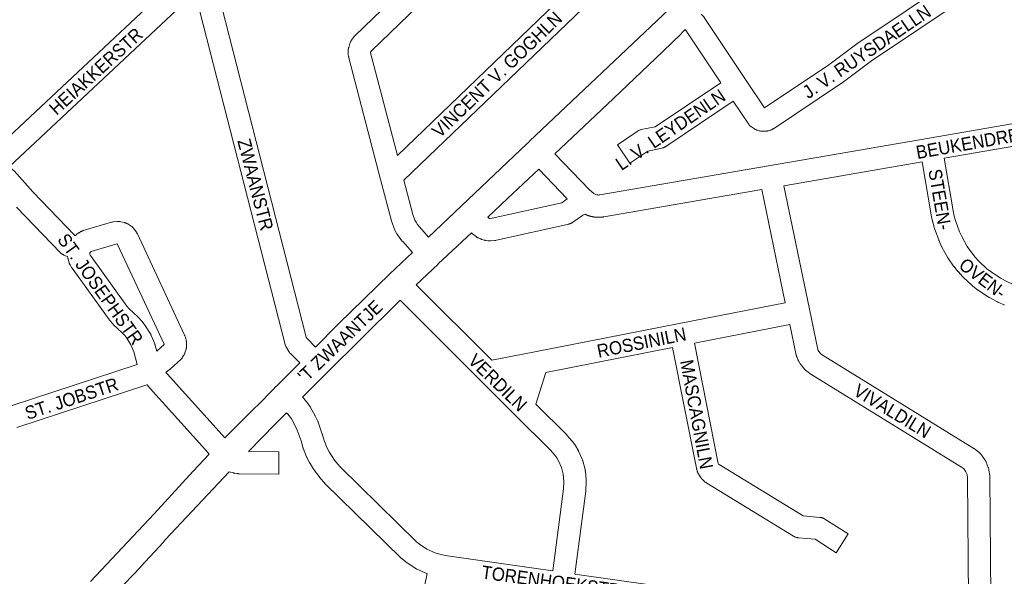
# Model space of a CAD drawing. Header units: metres. Extents: x 123819 to 142731, y 393440 to 405763.
# Tile 289 of 346: x 137522 to 138096, y 398923 to 399247. Entities that reach past the tile are written whole.
import ezdxf
from ezdxf.enums import TextEntityAlignment as Align

# ---------------------------------------------------------------- set-up
doc = ezdxf.new("R2010")
doc.units = ezdxf.units.M
doc.header["$MEASUREMENT"] = 0
for name, color, linetype, lineweight in [('gs-anno-wegen algemeen tekst', 7, 'Continuous', 0), ('gs-knt-aanvullende hoofdweg', 7, 'Continuous', 0), ('gs-knt-wegen algemeen', 7, 'Continuous', 0)]:
    doc.layers.add(name, color=color, linetype=linetype, lineweight=lineweight)
doc.styles.add('Style-Arial', font='arial.ttf')

msp = doc.modelspace()

# ---------------------------------------------------------------- linework, layer by layer
at = {"layer": 'gs-knt-aanvullende hoofdweg', "color": 7, "linetype": 'Continuous', "flags": 128}
for points in [[(137818.65, 399175.73), (137819.28, 399176.33), (137900.54, 399253.49), (137901.11, 399254.1), (137901.25, 399254.24), (137901.39, 399254.38), (137904.18, 399257.03), (137905.92, 399258.68), (137907.97, 399260.96), (137909.31, 399264.84), (137909.6, 399266.72), (137909.41, 399270.27), (137908.81, 399272.58), (137907.85, 399274.76), (137905.6, 399278.28), (137905.52, 399278.4), (137903.07, 399282.4), (137879.35, 399317.55), (137855.37, 399353.09)], [(137909.91, 399241.55), (137908.02, 399239.55), (137907.79, 399239.32), (137896.87, 399228.74), (137896.83, 399228.7), (137868.21, 399201.37), (137868.18, 399201.34), (137868.16, 399201.32), (137834.03, 399169.05)], [(137760.35, 399120.47), (137779.48, 399138.6), (137817.92, 399175.04), (137818.65, 399175.72)], [(137818.65, 399175.72), (137818.65, 399175.72), (137818.65, 399175.73), (137818.65, 399175.73)], [(137818.65, 399175.72), (137818.65, 399175.72), (137818.65, 399175.73), (137818.65, 399175.73)], [(137824.57, 399160.1), (137806.4, 399142.91), (137806.39, 399142.9), (137794.83, 399132)], [(137785.3, 399123), (137765.99, 399104.76), (137765.98, 399104.75), (137753.17, 399092.6)], [(137694.41, 399056.32), (137707.69, 399069.68), (137707.78, 399069.77), (137737.69, 399098.94), (137737.72, 399098.97), (137737.79, 399099.04), (137750.9, 399111.5)], [(137743.73, 399083.63), (137742.53, 399082.49), (137742.53, 399082.49), (137700.59, 399040.89), (137700.58, 399040.88), (137686.78, 399027.12)], [(137641.58, 399003.24), (137644.13, 399005.8), (137644.15, 399005.81), (137659.11, 399020.74), (137660.82, 399022.45), (137669.65, 399031.51), (137671.36, 399033.27), (137671.44, 399033.34), (137673.34, 399035.24), (137685.21, 399047.1)], [(137677.56, 399017.92), (137670.86, 399011.23), (137655.38, 398995.35)], [(137563.23, 398919.47), (137600.35, 398959), (137623.03, 398983.86), (137623.04, 398983.87), (137623.12, 398983.95), (137623.12, 398983.96), (137632.44, 398993.87)], [(137644.09, 398983.58), (137606.85, 398943.78), (137605.71, 398942.53), (137592.63, 398928.24), (137592.63, 398928.23), (137592.52, 398928.12), (137578.37, 398913.3), (137578.2, 398913.12), (137576.65, 398911.6), (137568.46, 398903.1), (137567.07, 398901.51), (137564.45, 398897.72), (137563.93, 398896.76), (137563.43, 398894.41), (137562.97, 398892.26)]]:
    msp.add_lwpolyline(points, dxfattribs=at)
at = {"layer": 'gs-knt-wegen algemeen', "color": 7, "linetype": 'Continuous', "flags": 128}
for points in [[(137750.9, 399111.5), (137745.26, 399117.79), (137745.15, 399117.92), (137745.04, 399118.04), (137743.57, 399119.87), (137743.37, 399120.12), (137743.19, 399120.38), (137742.01, 399122.17), (137741.85, 399122.42), (137741.7, 399122.69), (137740.69, 399124.58), (137740.56, 399124.85), (137740.43, 399125.13), (137740.32, 399125.41), (137738.86, 399129.44), (137738.76, 399129.73), (137738.67, 399130.02), (137732.38, 399154.12), (137713.88, 399224.97), (137713.82, 399225.19), (137713.78, 399225.42), (137713.74, 399225.65), (137713.52, 399227.12), (137713.48, 399227.42), (137713.46, 399227.73), (137713.45, 399228.04), (137713.45, 399228.35), (137713.5, 399229.53), (137713.52, 399229.81), (137713.55, 399230.08), (137713.59, 399230.35), (137713.64, 399230.62), (137713.7, 399230.89), (137713.78, 399231.16), (137714.46, 399233.41), (137714.56, 399233.71), (137714.68, 399234), (137714.8, 399234.29), (137714.94, 399234.57), (137715.1, 399234.85), (137715.27, 399235.11), (137715.45, 399235.37), (137716.84, 399237.27), (137717.01, 399237.49), (137717.19, 399237.7), (137717.37, 399237.9), (137717.57, 399238.1), (137821.46, 399338.44)], [(137824.84, 399323.61), (137727.01, 399229.12), (137726.6, 399228.56), (137726.51, 399228.28), (137726.56, 399227.92), (137742.17, 399168.15)], [(137742.17, 399168.15), (137855.22, 399276.89), (137855.32, 399277.03), (137855.31, 399277.05), (137824.84, 399323.61)], [(137506.26, 399170.32), (137614.28, 399271.8), (137614.51, 399272.01), (137614.76, 399272.21), (137615.01, 399272.39), (137615.27, 399272.56), (137615.54, 399272.72), (137617.86, 399274.04), (137618.11, 399274.17), (137618.36, 399274.29), (137618.61, 399274.4), (137618.87, 399274.5), (137619.13, 399274.59), (137619.4, 399274.66), (137619.67, 399274.73), (137622.28, 399275.3), (137622.59, 399275.36), (137622.89, 399275.41), (137623.2, 399275.44), (137623.51, 399275.45), (137623.82, 399275.45), (137624.13, 399275.44), (137625.98, 399275.31)], [(137864.67, 399267.92), (137745.94, 399153.72)], [(137919.28, 399250.59), (137920.41, 399249.4), (137920.6, 399249.19), (137920.78, 399248.97), (137920.95, 399248.75), (137921.11, 399248.52), (137945.15, 399212.35), (137956.21, 399195.87), (137993.78, 399220.9), (138010.83, 399233.73), (138010.97, 399233.83), (138011.11, 399233.93), (138066.47, 399271.22)], [(137624.92, 399262.33), (137624.16, 399262.39), (137623.42, 399262.22), (137622.62, 399261.77), (137515.83, 399161.45)], [(137685.21, 399047.1), (137679.75, 399052.59), (137679.54, 399052.82), (137679.34, 399053.05), (137679.15, 399053.29), (137678.97, 399053.54), (137678.81, 399053.79), (137677.42, 399056.07), (137677.28, 399056.31), (137677.15, 399056.56), (137677.03, 399056.81), (137676.92, 399057.06), (137676.83, 399057.32), (137676.74, 399057.59), (137676.67, 399057.85), (137627.02, 399252.1), (137625.88, 399256.06), (137625.81, 399256.35), (137625.75, 399256.64), (137625.7, 399256.93), (137624.94, 399262.17), (137624.92, 399262.33)], [(137637.88, 399263.68), (137638.52, 399259.23), (137639.56, 399255.6), (137639.61, 399255.41), (137689.04, 399062.02), (137689.52, 399061.23), (137694.41, 399056.32)], [(138074.98, 399261.25), (138018.52, 399223.22), (138001.46, 399210.38), (138001.31, 399210.27), (138001.15, 399210.17), (137961.38, 399183.67), (137961.14, 399183.52), (137960.88, 399183.37), (137960.62, 399183.24), (137960.35, 399183.11), (137960.08, 399183), (137959.8, 399182.91), (137958.85, 399182.59), (137958.59, 399182.51), (137958.32, 399182.44), (137958.04, 399182.39), (137957.77, 399182.34), (137957.49, 399182.3), (137957.21, 399182.28), (137956.93, 399182.27), (137954.94, 399182.24), (137954.66, 399182.24), (137954.39, 399182.25), (137954.11, 399182.28), (137953.83, 399182.32), (137953.56, 399182.37), (137953.28, 399182.43), (137953.01, 399182.5), (137952.06, 399182.78), (137951.79, 399182.86), (137951.53, 399182.96), (137951.27, 399183.07), (137951.02, 399183.18), (137950.77, 399183.31), (137950.53, 399183.45), (137950.29, 399183.6), (137948.63, 399184.69), (137948.4, 399184.86), (137948.17, 399185.03), (137947.95, 399185.21), (137947.74, 399185.41), (137947.53, 399185.61), (137947.34, 399185.82), (137947.16, 399186.04), (137946.98, 399186.26), (137946.82, 399186.5), (137937.96, 399199.7)], [(137930.73, 399210.53), (137910.58, 399240.84), (137909.91, 399241.55)], [(137834.03, 399169.05), (137854.13, 399148.12), (137856.64, 399145.83), (137857, 399145.61), (137857.38, 399145.43), (137857.77, 399145.27), (137858.18, 399145.15), (137858.59, 399145.07), (137859.01, 399145.02), (137859.43, 399145), (137859.85, 399145.02), (137860.26, 399145.08), (137958.62, 399162.05), (138052.27, 399178.22), (138148.64, 399194.86), (138148.64, 399194.86), (138250.5, 399212.36), (138262.82, 399215.13), (138277.89, 399220.16), (138290.87, 399224.96), (138292.09, 399225.41)], [(138144.44, 399180.92), (138060.9, 399166.5)], [(138048.07, 399164.28), (137967.47, 399150.37)], [(138096.09, 399080.88), (138095.92, 399080.95), (138095.75, 399081.02), (138092.49, 399082.45), (138092.28, 399082.55), (138092.08, 399082.65), (138087.36, 399085.14), (138087.17, 399085.24), (138086.98, 399085.35), (138086.8, 399085.46), (138080.86, 399089.39), (138080.63, 399089.54), (138080.41, 399089.71), (138077.61, 399091.91), (138077.4, 399092.09), (138077.2, 399092.27), (138071.99, 399097.13), (138071.8, 399097.32), (138071.61, 399097.52), (138069.22, 399100.16), (138069.1, 399100.3), (138068.98, 399100.44), (138066.74, 399103.22), (138066.61, 399103.39), (138066.48, 399103.57), (138063.52, 399107.8), (138063.34, 399108.06), (138063.18, 399108.33), (138059.68, 399114.54), (138059.55, 399114.78), (138059.43, 399115.03), (138057.95, 399118.27), (138057.84, 399118.52), (138057.74, 399118.77), (138055.33, 399125.47), (138055.24, 399125.73), (138055.17, 399126), (138054.25, 399129.44), (138054.2, 399129.62), (138054.16, 399129.8), (138053.44, 399133.29), (138053.4, 399133.5), (138048.07, 399164.28)], [(138060.9, 399166.5), (138066.21, 399135.83), (138066.87, 399132.63), (138067.67, 399129.62), (138069.9, 399123.44), (138071.15, 399120.7), (138074.37, 399115), (138077.01, 399111.22), (138079, 399108.76), (138081.08, 399106.46), (138085.89, 399101.97), (138088.26, 399100.1), (138093.71, 399096.51), (138097.94, 399094.28), (138100.83, 399093.01), (138103.74, 399091.92), (138110.06, 399090.14), (138113.34, 399089.52), (138124.37, 399088.75)], [(137515.83, 399161.45), (137517.99, 399159.64), (137518.22, 399159.44), (137518.43, 399159.24), (137518.64, 399159.02), (137529.6, 399146.93), (137554.15, 399121.4)], [(137794.83, 399132), (137795.48, 399131.49), (137795.6, 399131.44), (137795.95, 399131.34), (137796.09, 399131.32), (137797.48, 399131.42), (137837.99, 399140.5), (137841.2, 399142.79), (137824.57, 399160.1)], [(137745.94, 399153.72), (137751.19, 399133.61), (137752.4, 399130.3), (137753.05, 399129.08), (137753.89, 399127.81), (137755.06, 399126.36), (137760.35, 399120.47)], [(137954.63, 399148.15), (137862.48, 399132.25), (137862.38, 399132.23), (137862.27, 399132.21), (137862.17, 399132.2), (137862.07, 399132.18), (137861.97, 399132.17), (137861.86, 399132.15), (137861.76, 399132.14), (137861.66, 399132.12), (137861.55, 399132.11), (137861.45, 399132.1), (137861.35, 399132.09), (137861.25, 399132.08), (137861.14, 399132.07), (137861.04, 399132.06), (137860.94, 399132.05), (137860.83, 399132.04), (137860.8, 399132.04), (137860.69, 399132.03), (137860.59, 399132.02), (137860.49, 399132.02), (137860.38, 399132.01), (137860.28, 399132), (137860.18, 399132), (137860.07, 399132), (137859.97, 399131.99), (137859.87, 399131.99), (137859.76, 399131.99), (137859.66, 399131.98), (137859.56, 399131.98), (137859.46, 399131.98), (137859.35, 399131.98), (137859.25, 399131.98), (137859.15, 399131.98), (137859.02, 399131.99), (137858.92, 399131.99), (137858.82, 399131.99), (137858.71, 399132), (137858.61, 399132), (137858.51, 399132.01), (137858.4, 399132.01), (137858.3, 399132.02), (137858.2, 399132.02), (137858.09, 399132.03), (137857.99, 399132.04), (137857.89, 399132.05), (137857.79, 399132.06), (137857.68, 399132.07), (137857.58, 399132.08), (137857.45, 399132.09), (137857.35, 399132.1), (137857.24, 399132.11), (137857.14, 399132.13), (137857.04, 399132.14), (137856.94, 399132.15), (137856.83, 399132.17), (137856.73, 399132.18), (137856.63, 399132.2), (137856.53, 399132.21), (137856.43, 399132.23), (137856.33, 399132.25), (137856.22, 399132.26), (137856.12, 399132.28), (137856.02, 399132.3), (137855.92, 399132.32), (137855.82, 399132.34), (137855.68, 399132.37), (137855.58, 399132.39), (137855.48, 399132.41), (137855.38, 399132.44), (137855.28, 399132.46), (137855.18, 399132.48), (137855.08, 399132.51), (137854.98, 399132.53), (137854.88, 399132.56), (137854.78, 399132.58), (137854.68, 399132.61), (137854.59, 399132.64), (137854.49, 399132.66), (137854.39, 399132.69), (137854.29, 399132.72), (137854.17, 399132.76), (137854.07, 399132.79), (137853.97, 399132.82), (137853.87, 399132.85), (137853.78, 399132.88), (137853.68, 399132.91), (137853.58, 399132.95), (137853.48, 399132.98), (137853.38, 399133.01), (137853.29, 399133.05), (137853.19, 399133.08), (137853.09, 399133.12), (137853, 399133.16), (137852.9, 399133.19), (137852.81, 399133.23), (137852.71, 399133.27), (137852.61, 399133.31), (137852.58, 399133.32), (137852.48, 399133.36), (137852.38, 399133.4), (137852.29, 399133.44), (137852.19, 399133.48), (137852.1, 399133.53), (137852, 399133.57), (137851.91, 399133.61), (137851.82, 399133.65), (137851.72, 399133.7), (137851.63, 399133.74), (137851.54, 399133.79), (137851.45, 399133.83), (137850.31, 399133.3), (137850.07, 399133.12), (137844.47, 399129.13), (137844.23, 399128.97), (137843.99, 399128.82), (137843.74, 399128.68), (137843.48, 399128.55), (137843.21, 399128.43), (137842.95, 399128.33), (137842.67, 399128.23), (137842.4, 399128.15), (137842.12, 399128.08), (137799.87, 399118.61), (137799.56, 399118.55), (137799.26, 399118.51), (137798.95, 399118.48), (137796.38, 399118.28), (137796.1, 399118.26), (137795.81, 399118.26), (137795.53, 399118.27), (137795.25, 399118.29), (137794.97, 399118.32), (137793.64, 399118.51), (137793.4, 399118.55), (137793.16, 399118.6), (137792.92, 399118.66), (137792.69, 399118.72), (137791.4, 399119.1), (137791.17, 399119.18), (137790.94, 399119.26), (137790.72, 399119.35), (137790.5, 399119.45), (137789.28, 399120.02), (137789.02, 399120.15), (137788.77, 399120.29), (137788.52, 399120.45), (137788.28, 399120.61), (137788.05, 399120.78), (137785.94, 399122.43), (137785.75, 399122.58), (137785.57, 399122.74), (137785.39, 399122.91), (137785.3, 399123)], [(137968.3, 399082.1), (137954.63, 399148.15)], [(137967.47, 399150.37), (137982.38, 399078.31)], [(137590.54, 399046.12), (137588.56, 399053.48), (137586.84, 399057.55), (137584.49, 399061.4), (137583.21, 399063.03), (137581.77, 399064.63), (137576.69, 399069.34), (137576.48, 399069.54), (137576.28, 399069.76), (137574.51, 399071.72), (137574.35, 399071.9), (137574.2, 399072.09), (137574.06, 399072.28), (137552.48, 399102.33), (137552.33, 399102.55), (137552.18, 399102.78), (137551.51, 399103.91), (137551.36, 399104.18), (137551.22, 399104.46), (137551.09, 399104.74), (137550.98, 399105.03), (137550.88, 399105.33), (137550.14, 399107.74), (137550.06, 399108.02), (137549.99, 399108.31), (137549.94, 399108.6), (137549.9, 399108.89), (137549.88, 399109.09), (137548.06, 399109.8), (137547.78, 399109.92), (137547.49, 399110.06), (137547.22, 399110.21), (137546.95, 399110.37), (137546.69, 399110.54), (137546.44, 399110.73), (137546.2, 399110.92), (137545.97, 399111.13), (137545.75, 399111.35), (137520.15, 399137.98)], [(137554.15, 399121.4), (137554.43, 399121.29), (137555.3, 399122.11), (137555.53, 399122.32), (137555.77, 399122.51), (137556.02, 399122.7), (137556.27, 399122.87), (137556.54, 399123.03), (137557.64, 399123.66), (137557.9, 399123.8), (137558.17, 399123.93), (137558.45, 399124.05), (137558.73, 399124.16), (137559.02, 399124.25), (137575.4, 399129.11), (137575.67, 399129.18), (137575.95, 399129.25), (137576.23, 399129.3), (137576.52, 399129.33), (137578.64, 399129.57), (137578.92, 399129.6), (137579.2, 399129.61), (137579.49, 399129.61), (137579.77, 399129.6), (137580.05, 399129.58), (137580.33, 399129.54), (137580.61, 399129.49), (137580.89, 399129.43), (137583.06, 399128.91), (137583.34, 399128.84), (137583.62, 399128.75), (137583.89, 399128.65), (137584.16, 399128.54), (137584.42, 399128.42), (137584.68, 399128.29), (137584.93, 399128.14), (137585.17, 399127.98), (137587.03, 399126.74), (137587.26, 399126.57), (137587.49, 399126.39), (137587.71, 399126.2), (137587.93, 399126.01), (137588.13, 399125.8), (137588.32, 399125.58), (137588.51, 399125.36), (137588.68, 399125.13), (137589.98, 399123.31), (137590.16, 399123.06), (137590.31, 399122.8), (137590.46, 399122.54), (137590.6, 399122.27), (137618.1, 399063.16), (137618.19, 399062.96), (137618.28, 399062.75), (137618.35, 399062.54), (137618.78, 399061.31), (137618.87, 399061.02), (137618.95, 399060.72), (137619.01, 399060.42), (137619.06, 399060.12), (137619.1, 399059.82), (137619.12, 399059.51), (137619.23, 399057.28), (137619.24, 399056.99), (137619.24, 399056.7), (137619.22, 399056.41), (137619.19, 399056.13), (137619.14, 399055.84), (137619.09, 399055.55), (137619.02, 399055.27), (137618.94, 399055), (137618.26, 399052.86), (137618.17, 399052.59), (137618.06, 399052.32), (137617.95, 399052.05), (137617.82, 399051.79), (137617.68, 399051.54), (137617.52, 399051.29), (137616.91, 399050.35), (137616.76, 399050.12), (137616.59, 399049.9), (137616.42, 399049.69), (137616.24, 399049.48), (137616.05, 399049.28), (137615.85, 399049.09), (137609.8, 399043.55), (137609.64, 399043.4), (137609.47, 399043.27), (137609.3, 399043.13), (137607.17, 399041.54), (137607.86, 399040.66), (137640.05, 399005.05), (137640.2, 399004.88), (137641.58, 399003.24)], [(137601.02, 399057.29), (137601.91, 399053.98), (137606.17, 399057.88), (137606.16, 399057.94), (137606.15, 399057.98), (137579.05, 399116.22), (137579.05, 399116.22), (137578.85, 399116.5), (137578.55, 399116.46), (137563.58, 399112.02), (137562.99, 399111.46), (137562.9, 399111.27), (137562.89, 399110.58), (137563.09, 399109.91), (137563.22, 399109.7), (137584.42, 399080.17), (137585.76, 399078.69), (137590.83, 399073.98), (137591.04, 399073.78), (137591.23, 399073.58), (137593.03, 399071.59), (137593.19, 399071.41), (137593.34, 399071.22), (137594.99, 399069.1), (137595.13, 399068.91), (137595.27, 399068.71), (137595.4, 399068.5), (137598.2, 399063.94), (137598.32, 399063.73), (137598.44, 399063.51), (137598.54, 399063.29), (137598.64, 399063.07), (137600.73, 399058.14), (137600.84, 399057.86), (137600.93, 399057.58), (137601.02, 399057.29)], [(137753.17, 399092.6), (137797.25, 399048.61)], [(137832.77, 398925.69), (137839.04, 398973.58), (137839.27, 398977.95), (137838.84, 398982.04), (137837.79, 398986.02), (137836.08, 398989.91), (137835.1, 398991.57), (137833.97, 398993.18), (137831.36, 398996.18), (137810.89, 399016.61), (137790.5, 399036.95), (137743.73, 399083.63)], [(137797.25, 399048.61), (137822.34, 399053.53), (137906.49, 399070), (137968.3, 399082.1)], [(137982.38, 399078.31), (137987.33, 399054.89), (137987.57, 399054.3), (137987.88, 399053.76), (137989.1, 399052.29), (137990.37, 399051.32), (138078.17, 398997.15), (138078.38, 398997.02), (138078.58, 398996.88), (138080.19, 398995.71), (138080.43, 398995.53), (138080.66, 398995.34), (138080.88, 398995.14), (138082.05, 398994.01), (138082.26, 398993.8), (138082.46, 398993.57), (138082.65, 398993.34), (138082.83, 398993.1), (138084.73, 398990.46), (138084.88, 398990.24), (138085.02, 398990.02), (138085.15, 398989.79), (138085.27, 398989.55), (138085.39, 398989.31), (138085.49, 398989.06), (138086.68, 398986.04), (138086.77, 398985.79), (138086.86, 398985.54), (138086.93, 398985.28), (138086.99, 398985.02), (138087.04, 398984.76), (138087.08, 398984.5), (138087.5, 398981.28), (138087.53, 398981.01), (138087.55, 398980.75), (138087.56, 398980.49), (138088.16, 398910.46)], [(137970.97, 399069.36), (137915.39, 399058.48)], [(138075.15, 398909.54), (138074.54, 398979.98), (138074.27, 398982.01), (138073.67, 398983.53), (138072.6, 398985.03), (138072.18, 398985.43), (138071.13, 398986.2), (137983.25, 399040.41), (137983.07, 399040.53), (137982.89, 399040.65), (137982.72, 399040.78), (137980.62, 399042.38), (137980.39, 399042.56), (137980.18, 399042.75), (137979.97, 399042.96), (137979.77, 399043.16), (137979.58, 399043.38), (137977.49, 399045.88), (137977.31, 399046.11), (137977.13, 399046.35), (137976.97, 399046.6), (137976.81, 399046.86), (137976.02, 399048.28), (137975.89, 399048.52), (137975.78, 399048.76), (137975.67, 399049.01), (137975.05, 399050.51), (137974.95, 399050.78), (137974.86, 399051.06), (137974.78, 399051.34), (137974.71, 399051.63), (137970.97, 399069.36)], [(137902.61, 399055.98), (137828.65, 399041.5), (137822.87, 399023.04)], [(137997.98, 398936.3), (137997.97, 398936.3), (137997.97, 398936.3), (137985.68, 398944.12), (137975.95, 398945.02), (137975.66, 398945.05), (137975.36, 398945.1), (137975.07, 398945.16), (137974.78, 398945.24), (137974.5, 398945.32), (137974.22, 398945.42), (137973.94, 398945.54), (137973.67, 398945.66), (137973.41, 398945.8), (137973.15, 398945.95), (137922.5, 398976.96), (137922.29, 398977.09), (137922.09, 398977.23), (137921.89, 398977.38), (137921.7, 398977.53), (137920.22, 398978.78), (137919.99, 398978.98), (137919.77, 398979.19), (137919.56, 398979.41), (137919.37, 398979.64), (137919.18, 398979.88), (137919.01, 398980.13), (137918.84, 398980.38), (137917.67, 398982.32), (137917.52, 398982.57), (137917.39, 398982.82), (137917.27, 398983.08), (137917.16, 398983.35), (137917.06, 398983.62), (137916.98, 398983.89), (137916.66, 398984.99), (137916.59, 398985.26), (137916.53, 398985.54), (137902.61, 399055.98)], [(137485.27, 399031), (137486.12, 399031.13), (137486.36, 399031.17), (137486.6, 399031.19), (137486.85, 399031.21), (137488.41, 399031.28), (137488.69, 399031.28), (137488.98, 399031.28), (137489.27, 399031.26), (137489.55, 399031.23), (137489.83, 399031.19), (137492.61, 399030.7), (137492.9, 399030.64), (137493.19, 399030.57), (137493.48, 399030.49), (137493.76, 399030.39), (137494.03, 399030.28), (137494.3, 399030.16), (137511.92, 399021.72), (137512.39, 399021.59), (137514.46, 399021.39), (137515.04, 399021.45), (137516.49, 399021.79), (137590.54, 399046.12)], [(137596.14, 399034.26), (137520.3, 399009.34)], [(137596.28, 399034.31), (137596.14, 399034.26)], [(137632.44, 398993.87), (137630.32, 398996.4), (137598.07, 399032.08), (137597.93, 399032.23), (137597.8, 399032.39), (137596.28, 399034.31)], [(137686.78, 399027.12), (137687.62, 399026.25), (137687.77, 399026.1), (137687.92, 399025.93), (137688.06, 399025.77), (137689.59, 399023.86), (137689.75, 399023.65), (137689.91, 399023.43), (137691.28, 399021.4), (137691.43, 399021.18), (137691.56, 399020.95), (137694.01, 399016.61), (137694.12, 399016.41), (137694.22, 399016.21), (137695.72, 399013.07), (137695.81, 399012.85), (137695.91, 399012.62), (137695.99, 399012.4), (137698.35, 399005.55), (137698.42, 399005.36), (137698.48, 399005.15), (137699.4, 399001.79), (137701.2, 398997.35), (137702.39, 398995.08), (137703.68, 398993.08)], [(137822.87, 399023.04), (137840.71, 399005.24), (137840.87, 399005.08), (137841.02, 399004.91), (137844.01, 399001.48), (137844.17, 399001.3), (137844.31, 399001.11), (137844.45, 399000.93), (137845.92, 398998.82), (137846.06, 398998.61), (137846.19, 398998.39), (137847.49, 398996.18), (137847.62, 398995.96), (137847.73, 398995.73), (137847.84, 398995.5), (137849.91, 398990.8), (137850.01, 398990.57), (137850.09, 398990.33), (137850.17, 398990.09), (137850.24, 398989.85), (137851.56, 398984.89), (137851.62, 398984.64), (137851.67, 398984.39), (137851.71, 398984.14), (137851.74, 398983.89), (137852.27, 398978.78), (137852.29, 398978.53), (137852.3, 398978.28), (137852.3, 398978.02), (137852.3, 398977.77), (137852.03, 398972.64), (137852.01, 398972.39), (137851.98, 398972.14), (137845.66, 398923.84)], [(137692.75, 398986), (137691.29, 398988.26), (137691.13, 398988.52), (137690.98, 398988.79), (137689.51, 398991.61), (137689.38, 398991.88), (137689.26, 398992.16), (137687.19, 398997.24), (137687.1, 398997.48), (137687.02, 398997.72), (137686.95, 398997.97), (137685.98, 399001.5), (137683.8, 399007.8), (137682.56, 399010.41), (137680.35, 399014.32), (137679.28, 399015.91), (137678.12, 399017.35), (137677.56, 399017.92)], [(137703.68, 398993.08), (137705.5, 398990.27), (137707.15, 398988.18), (137709, 398986.12), (137753.26, 398942.66), (137755.05, 398941.23), (137759.29, 398938.4), (137764.28, 398936.24), (137766.11, 398935.61), (137768.51, 398935.02), (137771.38, 398934.5), (137771.39, 398934.5), (137771.39, 398934.5)], [(137703.68, 398993.08), (137703.68, 398993.08), (137703.68, 398993.08)], [(137703.68, 398993.08), (137703.68, 398993.08), (137703.68, 398993.08)], [(137759.52, 398924.11), (137759.34, 398924.19), (137753.58, 398926.68), (137753.31, 398926.81), (137753.05, 398926.94), (137752.8, 398927.09), (137752.55, 398927.24), (137747.58, 398930.56), (137747.35, 398930.72), (137747.13, 398930.89), (137744.86, 398932.71), (137744.7, 398932.84), (137744.53, 398932.99), (137744.37, 398933.14), (137699.73, 398976.97), (137699.59, 398977.12), (137699.45, 398977.27), (137697.33, 398979.63), (137697.2, 398979.78), (137697.07, 398979.94), (137695.1, 398982.43), (137694.91, 398982.68), (137694.74, 398982.93), (137692.75, 398986)], [(137692.75, 398986), (137692.75, 398986), (137692.75, 398986)], [(137692.75, 398986), (137692.75, 398986), (137692.75, 398986)], [(137771.39, 398934.5), (137821.63, 398927.28), (137832.77, 398925.69)], [(137757.92, 398916.67), (137759.52, 398924.11)], [(137845.66, 398923.84), (137890.87, 398917.35)]]:
    msp.add_lwpolyline(points, dxfattribs=at)
for points in [[(137937.96, 399199.7), (137898.72, 399173.35), (137898.45, 399173.18), (137898.18, 399173.02), (137897.9, 399172.88), (137897.62, 399172.75), (137897.33, 399172.64), (137897.03, 399172.54), (137896.73, 399172.45), (137896.42, 399172.38), (137888.19, 399170.65), (137877.75, 399163.56, -0.390293), (137877.74, 399163.56), (137870.43, 399174.32, -0.390292), (137870.44, 399174.33), (137881.94, 399182.14), (137882.2, 399182.32), (137882.48, 399182.48), (137882.76, 399182.62), (137883.05, 399182.75), (137883.35, 399182.87), (137883.65, 399182.97), (137883.95, 399183.06), (137884.26, 399183.13), (137892.51, 399184.86), (137930.73, 399210.53)], [(137915.39, 399058.48), (137929.24, 398988.34), (137929.42, 398988.06), (137929.71, 398987.81), (137978.66, 398957.85), (137988.45, 398956.94), (137988.75, 398956.91), (137989.06, 398956.86), (137989.36, 398956.79), (137989.66, 398956.71), (137989.95, 398956.62), (137990.24, 398956.51), (137990.53, 398956.39), (137990.81, 398956.26), (137991.08, 398956.11), (137991.34, 398955.95), (138004.96, 398947.28, -0.354095), (138004.96, 398947.27), (137997.98, 398936.3), (137997.98, 398936.3)], [(137655.38, 398995.35), (137673.09, 398995.17), (137673.09, 398995.17, -0.407146), (137673.1, 398995.16), (137673.1, 398995.16), (137672.98, 398982.16, -0.386341), (137672.97, 398982.16), (137649.82, 398982.38), (137649.57, 398982.39), (137649.33, 398982.4), (137649.09, 398982.43), (137648.84, 398982.46), (137647.37, 398982.7), (137647.13, 398982.74), (137646.89, 398982.8), (137646.66, 398982.86), (137644.09, 398983.58)]]:
    msp.add_lwpolyline(points, format="xyb", dxfattribs=at)

# ---------------------------------------------------------------- texts
at = {"layer": 'gs-anno-wegen algemeen tekst', "color": 7, "style": 'Style-Arial', "width": 0.909091}
for s, rotation, p in [('VINCENT V. GOGHLN', 43.8656, (137800.24, 399215.26)), ('J. V. RUYSDAELLN', 34.2208, (138015.79, 399228.61)), ('HEIAKKERSTR', 42.33029, (137566.37, 399217.22)), ('L. V. LEYDENLN', 34.3194, (137901.39, 399183.08)), ('BEUKENDREEF', 10.0727, (138080.76, 399176.15)), ('ZWAANSTR', 284.5671, (137659.41, 399151.08)), ('STEEN-', 279.81867, (138058.52, 399142.43)), ('ST. JOSEPHSTR', 305.6689, (137569, 399090.09)), ('OVEN-', 322.45235, (138083.45, 399096.43)), ("'T ZWAANTJE", 43.8575, (137708.74, 399059.68)), ('ROSSINILN', 11.3144, (137884.54, 399058.93)), ('VERDILN', 315.7252, (137800.67, 399035.65)), ('MASCAGNILN', 280.6186, (137916.63, 399017.04)), ('ST. JOBSTR', 18.25759, (137552.22, 399026.23)), ('VIVALDILN', 328.68755, (138030.73, 399019)), ('TORENHOEKSTR', 352.27962, (137831.75, 398919.62))]:
    msp.add_text(s, height=7.7, rotation=rotation, dxfattribs=at).set_placement(p, align=Align.MIDDLE_CENTER)

doc.saveas('drawing.dxf')
